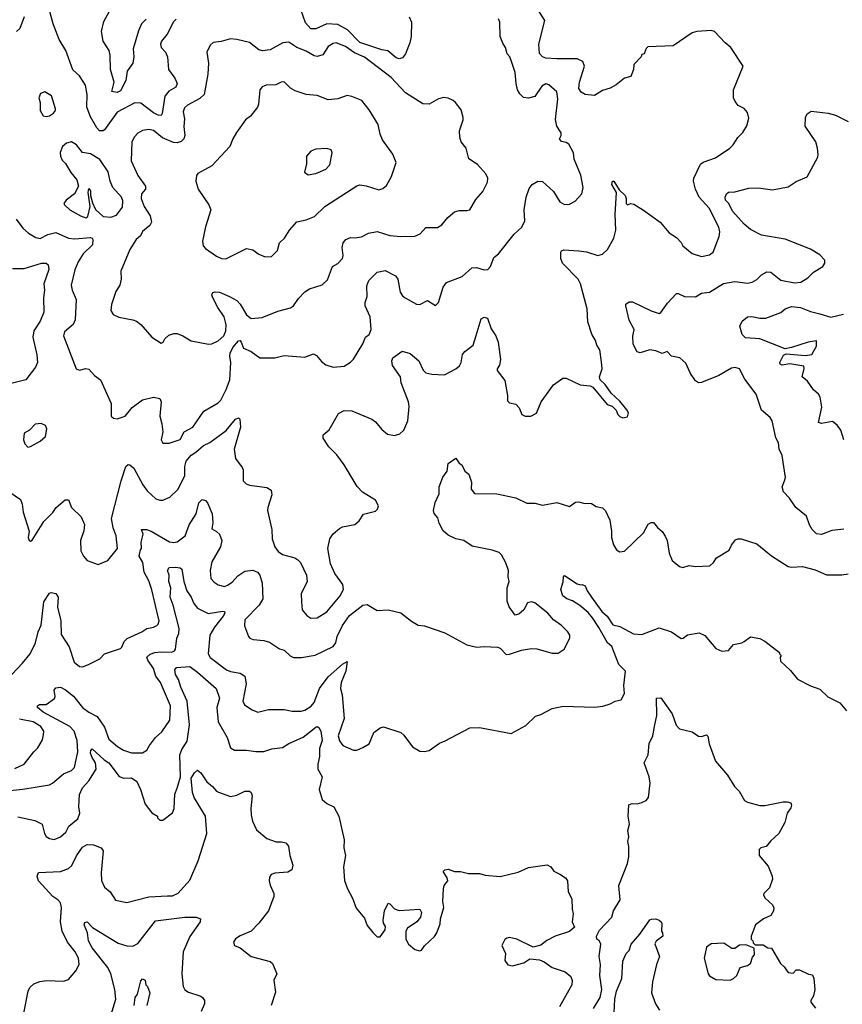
# Model space of a CAD drawing. Extents: x 1839239 to 1929705, y 762242 to 910352.
# Tile 322 of 429: x 1849476 to 1854698, y 888382 to 894631. Entities that reach past the tile are written whole.
import ezdxf

# ---------------------------------------------------------------- set-up
doc = ezdxf.new("R2010")
doc.units = 0

msp = doc.modelspace()

# ---------------------------------------------------------------- linework, layer by layer
at = {"layer": '0CON10XD'}
for points in [[(1850468.8, 894635), (1850452, 894618), (1850411.1, 894538.9), (1850376.7, 894495), (1850370, 894475), (1850374.4, 894455), (1850400.6, 894425), (1850414.4, 894395), (1850420.6, 894315), (1850460.2, 894260.2), (1850475.6, 894225), (1850466.9, 894203.1), (1850422.4, 894177.6), (1850397.2, 894145), (1850381.3, 894035), (1850375, 894022.9), (1850355, 894024.7), (1850325, 894040.2), (1850245, 894100.8), (1850207.2, 894102.8), (1850095.3, 894044.7), (1850015, 893931.4), (1850005, 893924.4), (1849983.3, 893925), (1849965, 893944), (1849926, 894015), (1849901.6, 894075), (1849903.8, 894155), (1849894.5, 894215), (1849855, 894274.4), (1849812.5, 894312.5), (1849769.1, 894435), (1849727.1, 894505), (1849688, 894605), (1849655, 894729.4)], [(1849505, 894648.8), (1849476.9, 894575), (1849456, 894555)], [(1850278.9, 894635), (1850250, 894605), (1850230.3, 894559.7), (1850195.5, 894445), (1850200.2, 894395), (1850194.1, 894355.9), (1850158.2, 894305), (1850149.2, 894245), (1850115, 894178.9), (1850095, 894168.8), (1850061.4, 894175), (1850076.3, 894235), (1850051.9, 894315), (1850050.6, 894405), (1850043.7, 894435), (1850005.3, 894495.3), (1849995.9, 894555), (1850009.8, 894620.2), (1850046.6, 894685)], [(1851948.4, 894648.4), (1851963.8, 894615), (1851961.4, 894525), (1851952.9, 894485), (1851925.9, 894414.1), (1851905, 894389.4), (1851885, 894382.2), (1851865, 894389.6), (1851812.7, 894432.7), (1851775, 894440.4), (1851635.7, 894485.7), (1851556.9, 894566.9), (1851495, 894601), (1851425, 894604.8), (1851355, 894572.6), (1851325, 894572.8), (1851290.3, 894610.3), (1851260.4, 894695)], [(1851365, 890834.3), (1851425, 890872.5), (1851510.6, 890975), (1851531.4, 891015), (1851527.1, 891045), (1851475.4, 891115.4), (1851448, 891178), (1851431.2, 891275), (1851444.6, 891335), (1851465, 891366.7), (1851505, 891401.1), (1851525, 891411.1), (1851602.4, 891427.6), (1851630.3, 891449.7), (1851657.5, 891492.5), (1851735, 891512.5), (1851747.5, 891525), (1851752.9, 891545), (1851735, 891581.4), (1851651.2, 891631.2), (1851617.7, 891667.7), (1851535.8, 891805), (1851488.8, 891868.8), (1851438.9, 891918.9), (1851401.4, 891975), (1851402.9, 891995), (1851441.4, 892028.6), (1851499.1, 892130.9), (1851535, 892151.1), (1851585, 892148.1), (1851711.2, 892095), (1851735, 892077.5), (1851775, 892029.2), (1851810.9, 892000.9), (1851855, 891991.4), (1851888.3, 892001.7), (1851913.7, 892026.3), (1851940, 892085), (1851948.1, 892175), (1851943.1, 892205), (1851898, 892325), (1851894.2, 892365), (1851843.2, 892435), (1851837.5, 892465), (1851844.3, 892485), (1851904, 892526), (1851955, 892511.5), (1852010, 892465), (1852036.2, 892406.2), (1852055, 892390), (1852091.2, 892381.2), (1852172.7, 892377.3), (1852245, 892414.3), (1852267, 892433), (1852278.6, 892455), (1852287.1, 892505), (1852301.1, 892525), (1852354.6, 892565.4), (1852374.4, 892625.6), (1852405, 892731.2), (1852425, 892743.3), (1852446.1, 892736.1), (1852468.3, 892668.3), (1852497.5, 892625), (1852513.1, 892583.1), (1852528, 892475), (1852522.3, 892437.7), (1852507.5, 892415), (1852507.5, 892405), (1852555, 892340), (1852572.5, 892245), (1852572.5, 892212.5), (1852585, 892200), (1852625, 892190), (1852647, 892167), (1852662.5, 892125), (1852683.6, 892113.6), (1852720, 892115), (1852755.9, 892134.1), (1852786.7, 892205), (1852865, 892312.5), (1852924.1, 892355.9), (1852945, 892356.2), (1853033.6, 892313.6), (1853096.4, 892306.4), (1853115, 892297.5), (1853205, 892187.5), (1853237, 892177), (1853263, 892153), (1853272.5, 892125), (1853285, 892112.5), (1853305, 892103.3), (1853335, 892110), (1853340, 892135), (1853330, 892155), (1853285, 892210), (1853230.5, 892260.5), (1853192.5, 892315), (1853160, 892345), (1853156.2, 892365), (1853172.5, 892415), (1853168.7, 892458.7), (1853158, 892535), (1853138.8, 892565), (1853131.2, 892595), (1853108.8, 892635), (1853083, 892713), (1853079.2, 892795), (1853036.9, 892955), (1853020.6, 892985), (1852922.1, 893085), (1852911.2, 893115), (1852910.8, 893155), (1852915.4, 893164.6), (1852929.1, 893170.9), (1853024.5, 893164.5), (1853075, 893157.8), (1853145, 893133.6), (1853175, 893142.2), (1853207.9, 893172.1), (1853247.5, 893245), (1853261.1, 893295), (1853255.5, 893395), (1853263.8, 893533.8), (1853234.2, 893585), (1853240, 893605), (1853246.7, 893605), (1853280.7, 893550.7), (1853318.8, 893515), (1853326.7, 893495), (1853325, 893463.3), (1853335, 893456.7), (1853355, 893463.3), (1853375, 893460), (1853435, 893421.2), (1853542.5, 893345), (1853598.3, 893278.3), (1853645, 893248), (1853675, 893216.2), (1853686.2, 893195), (1853745, 893146), (1853805, 893127.1), (1853855, 893137.5), (1853878.8, 893155), (1853917.1, 893255), (1853920, 893285), (1853913.3, 893315), (1853852, 893435), (1853788.5, 893505), (1853765.5, 893555), (1853752.5, 893605), (1853755.7, 893625), (1853796.6, 893713.4), (1853815, 893726.4), (1853892, 893755), (1853984, 893815), (1854005, 893836), (1854035, 893884), (1854065.5, 893914.5), (1854092.7, 893957.3), (1854103.8, 894005), (1854095, 894042.5), (1854075, 894066.7), (1854037, 894087), (1854018.3, 894111.7), (1854006.2, 894135), (1854008, 894185), (1854067.5, 894335), (1853990, 894455), (1853953.4, 894483.4), (1853885.9, 894555.9), (1853865, 894563.3), (1853775, 894556.7), (1853745, 894547.5), (1853625, 894464), (1853462.3, 894457.7), (1853451.7, 894448.3), (1853440, 894415), (1853425, 894410), (1853420, 894395), (1853373.9, 894346.1), (1853372.5, 894315), (1853355, 894270), (1853315, 894260), (1853262.7, 894217.3), (1853223.9, 894196.1), (1853175, 894181.9), (1853125, 894149.4), (1853065, 894155.5), (1853040.7, 894170.7), (1853026.2, 894195), (1853028.5, 894235), (1853060.4, 894335), (1853051.4, 894365), (1853015, 894382.7), (1852885, 894383.1), (1852815, 894386.9), (1852795, 894395.8), (1852775.6, 894415.6), (1852772, 894475), (1852808.5, 894625), (1852765.6, 894695)], [(1850385, 891943.3), (1850425, 891944), (1850495, 891966.2), (1850519.2, 892015), (1850575.5, 892045), (1850643.9, 892146.1), (1850735, 892198.6), (1850753.1, 892216.9), (1850787.2, 892282.8), (1850809.2, 892345), (1850817.2, 892455), (1850808.9, 892495), (1850811.2, 892515), (1850829.6, 892550.4), (1850865, 892592.5), (1850875, 892594), (1850882.5, 892585), (1850895.8, 892545), (1850944.4, 892524.4), (1851000, 892485), (1851095, 892484), (1851155, 892500), (1851285, 892488.8), (1851340.7, 892510.7), (1851359.5, 892499.5), (1851391.7, 892461.7), (1851419.5, 892439.5), (1851465, 892425.8), (1851535, 892432.5), (1851575, 892456.2), (1851594.1, 892475.9), (1851655, 892573.3), (1851672, 892615), (1851695, 892633.3), (1851706.4, 892663.6), (1851700, 892745), (1851669.6, 892815), (1851669.2, 892835), (1851680.9, 892875), (1851679.1, 892940.9), (1851691.9, 892975), (1851745, 893028.8), (1851795, 893038), (1851861.2, 893005), (1851875.7, 892985), (1851891.3, 892901.3), (1851905, 892878.8), (1851923.3, 892865), (1851995, 892826), (1852015.8, 892824.2), (1852065, 892848), (1852115, 892816.2), (1852134, 892835), (1852165, 892934), (1852185, 892961.9), (1852285, 893000), (1852345, 893055.8), (1852375, 893058.2), (1852425, 893043.5), (1852448, 893045), (1852464.4, 893065), (1852485, 893120.8), (1852514.6, 893145.4), (1852615, 893270), (1852638.9, 893291.1), (1852664, 893315), (1852682.5, 893355), (1852678.6, 893425), (1852690, 893505), (1852710.5, 893559.5), (1852730, 893585), (1852765, 893606.7), (1852795, 893603.3), (1852865, 893541.2), (1852904.1, 893474.1), (1852935, 893457.5), (1852965, 893460), (1853001.7, 893478.3), (1853044.1, 893525.9), (1853052, 893565), (1853038.8, 893645), (1852996.2, 893745), (1852991.2, 893785), (1852961.2, 893841.2), (1852945, 893851.2), (1852915, 893856.7), (1852903.3, 893875), (1852913.3, 893895), (1852913, 893913), (1852886.1, 893956.1), (1852876.4, 893996.4), (1852891.2, 894128.8), (1852885, 894173.3), (1852835, 894218), (1852815, 894224), (1852790.3, 894209.7), (1852745, 894144), (1852705, 894132), (1852675, 894136), (1852649.7, 894159.7), (1852636.7, 894185), (1852626.5, 894225), (1852621.9, 894295), (1852599.4, 894359.4), (1852586.7, 894395), (1852570, 894415), (1852560, 894455), (1852542.1, 894482.1), (1852526.4, 894523.6), (1852524.2, 894615), (1852515, 894636)], [(1850675, 892570.8), (1850695, 892574.2), (1850735, 892592.7), (1850771.2, 892625), (1850784.1, 892655.9), (1850786.7, 892693.3), (1850773.2, 892745), (1850732.9, 892805), (1850702.9, 892865), (1850696, 892885), (1850701.2, 892898.8), (1850715.9, 892904.1), (1850745, 892900.8), (1850808.8, 892875), (1850855, 892848.1), (1850875.4, 892825.4), (1850915, 892757.8), (1850945, 892733.3), (1851015, 892740), (1851115, 892780.8), (1851195, 892802.2), (1851214.2, 892815), (1851245, 892861.2), (1851285, 892904.2), (1851315, 892922.5), (1851395, 892948.8), (1851430.3, 892979.7), (1851461.2, 893065), (1851495.6, 893084.4), (1851526, 893115), (1851529.2, 893135), (1851522, 893185), (1851530, 893215), (1851546.2, 893235), (1851575, 893248), (1851605, 893245.8), (1851645, 893252.9), (1851690, 893275), (1851745, 893287.1), (1851825, 893261.9), (1851895, 893255.8), (1851985, 893257.5), (1852018.3, 893271.7), (1852055, 893311.2), (1852127.3, 893312.7), (1852155, 893328.8), (1852193.8, 893375), (1852235, 893411.2), (1852265, 893420), (1852315, 893418.8), (1852332.5, 893425), (1852371.2, 893488.8), (1852415, 893540), (1852445, 893600), (1852447.1, 893625), (1852435, 893653.3), (1852381.2, 893711.2), (1852326.7, 893746.7), (1852310, 893815), (1852278, 893855), (1852269.2, 893885), (1852268, 893925), (1852291.2, 893995), (1852290.7, 894010.7), (1852277.7, 894057.7), (1852242.5, 894105), (1852228.3, 894118.3), (1852195, 894133.3), (1852166.4, 894136.4), (1852135, 894128), (1852075, 894094), (1852035, 894096.2), (1851925, 894165.6), (1851833.1, 894265), (1851665, 894392.7), (1851601.1, 894421.1), (1851545, 894460.5), (1851485, 894484.4), (1851465, 894480), (1851435, 894460.8), (1851401.2, 894408.8), (1851365, 894396.9), (1851345, 894401.5), (1851295, 894431.1), (1851236.2, 894455), (1851185, 894488.9), (1851146.7, 894485), (1851065, 894439.2), (1851017.3, 894432.7), (1850995, 894439.2), (1850935, 894485.8), (1850855, 894506), (1850815, 894508.8), (1850755, 894492), (1850705, 894485.8), (1850685, 894470), (1850664, 894425), (1850673.8, 894355), (1850671.2, 894285), (1850646.2, 894155), (1850619.7, 894130.3), (1850541.7, 894088.3), (1850521.7, 894071.7), (1850514.1, 894045.9), (1850521.7, 894001.7), (1850517.3, 893952.7), (1850524.7, 893895), (1850518, 893875), (1850501.9, 893858.1), (1850475, 893848.6), (1850451.5, 893851.5), (1850381.8, 893881.8), (1850325, 893926.5), (1850295, 893934.5), (1850255, 893926.7), (1850225, 893910), (1850205, 893888), (1850187.5, 893855), (1850184.4, 893735), (1850225, 893641.2), (1850274, 893575), (1850273.8, 893555), (1850250, 893525), (1850246.7, 893495), (1850266.2, 893445), (1850305, 893386.7), (1850311.9, 893345), (1850302, 893325), (1850255, 893285.5), (1850241.9, 893258.1), (1850215.5, 893235), (1850175, 893171.4), (1850117.5, 893035), (1850120.8, 892985), (1850112.5, 892945), (1850085.6, 892905), (1850057.7, 892822.3), (1850053.5, 892785), (1850069.4, 892759.4), (1850105, 892741.8), (1850195, 892725.8), (1850216.6, 892716.6), (1850245.5, 892695.5), (1850315, 892616.7), (1850375, 892577.5), (1850387.5, 892585), (1850397.5, 892605), (1850421.7, 892628.3), (1850455, 892640), (1850475, 892640), (1850512.5, 892625), (1850565, 892592.5), (1850675, 892570.8)], [(1850785, 893112.5), (1850915, 893178.8), (1850955, 893170), (1850995, 893143.3), (1851035, 893126.2), (1851075, 893128.8), (1851112, 893165), (1851126.2, 893215), (1851156.2, 893245), (1851188, 893295), (1851235, 893347.5), (1851295, 893361.2), (1851347.7, 893382.3), (1851412.9, 893445), (1851615, 893577.1), (1851635, 893582.5), (1851675, 893575.7), (1851755, 893550), (1851781.2, 893558.8), (1851805, 893578.8), (1851836.2, 893635), (1851866.7, 893725), (1851845, 893776.7), (1851778.8, 893868.8), (1851764.4, 893904.4), (1851751.4, 893965), (1851695, 894058.8), (1851647.4, 894117.4), (1851585, 894144), (1851555, 894148.8), (1851495, 894128), (1851435, 894122.5), (1851365, 894149.2), (1851295, 894156), (1851225, 894180), (1851195, 894195.8), (1851155, 894236), (1851135, 894233.8), (1851101.7, 894218.3), (1851040, 894215), (1851015, 894205.7), (1851000.8, 894185), (1850992.9, 894095), (1850985.8, 894075), (1850940.9, 894019.1), (1850910, 893995), (1850852.9, 893915), (1850828, 893875), (1850810, 893825), (1850695, 893703.8), (1850607.5, 893655), (1850598.3, 893641.7), (1850594.2, 893605), (1850608, 893555), (1850676.2, 893455), (1850688.8, 893425), (1850656.1, 893316.1), (1850636.2, 893225), (1850641.2, 893195), (1850655, 893178.8), (1850725, 893130), (1850756.7, 893115), (1850785, 893112.5)], [(1849645, 894015.6), (1849665, 894020.8), (1849691.4, 894038.6), (1849703.8, 894055), (1849702.5, 894065), (1849677.9, 894147.9), (1849635, 894173.8), (1849608.3, 894161.7), (1849597.5, 894135), (1849606.2, 894105), (1849606, 894054), (1849625, 894020.6), (1849645, 894015.6)], [(1854706.4, 891396.4), (1854631.7, 891388.3), (1854565, 891363.3), (1854535, 891367.5), (1854507.5, 891395), (1854490, 891425), (1854470.5, 891480.5), (1854403.8, 891535), (1854363.1, 891593.1), (1854324.2, 891635), (1854316, 891665), (1854331.4, 891705), (1854336.7, 891725), (1854315.9, 891865), (1854296.7, 891905), (1854292.7, 891945), (1854276.6, 891976.6), (1854252, 892085), (1854238.8, 892105), (1854185, 892153.3), (1854152, 892255), (1854079.8, 892349.8), (1854045, 892414), (1854017.7, 892422.3), (1853995, 892419.4), (1853915, 892372.2), (1853805, 892327.9), (1853785, 892325.5), (1853765, 892338.9), (1853733.6, 892385), (1853705, 892450.6), (1853665.4, 892485.4), (1853612.5, 892495), (1853585, 892525.7), (1853555, 892511.2), (1853515, 892529.2), (1853475, 892535.8), (1853415, 892516.7), (1853395, 892523.1), (1853370.6, 892570.6), (1853368.2, 892621.8), (1853376.8, 892665), (1853345.8, 892724.2), (1853322.9, 892815), (1853324.2, 892825), (1853345, 892839.1), (1853365, 892840.8), (1853485, 892782.7), (1853535, 892766), (1853546.8, 892773.2), (1853588.8, 892831.2), (1853645, 892892.5), (1853655, 892894), (1853695, 892874.4), (1853765, 892871.9), (1853805, 892895.6), (1853855, 892902.2), (1853943.8, 892956.2), (1854015, 892969.6), (1854095, 892958.1), (1854125, 892964.2), (1854155, 892982), (1854185, 893012.5), (1854218.8, 893031.2), (1854245, 893028.8), (1854306.8, 892976.8), (1854395, 892960.6), (1854435, 892964.4), (1854477.9, 892992.1), (1854515, 893028.8), (1854573.3, 893065), (1854586.7, 893085), (1854587.5, 893105), (1854555, 893138.8), (1854495, 893174.2), (1854335, 893238), (1854185, 893263.1), (1854115, 893299.4), (1854075, 893333.1), (1854001.5, 893415), (1853977.5, 893465), (1853955.6, 893485), (1853953.6, 893503.6), (1853962.5, 893525), (1853975, 893535.5), (1854015, 893537.8), (1854105, 893561.4), (1854165, 893564.3), (1854255, 893550.8), (1854355, 893570), (1854405, 893604.2), (1854475.6, 893634.4), (1854541.7, 893758.3), (1854543.8, 893775), (1854541.2, 893815), (1854528.8, 893855), (1854462, 893955), (1854465, 894010), (1854475, 894032.5), (1854500.7, 894049.3), (1854607.1, 894037.1)], [(1854607.1, 894037.1), (1854655, 894025.8), (1854735, 893985.6)], [(1849895, 893372.5), (1849908.3, 893381.7), (1849922.7, 893445), (1849910, 893535), (1849915, 893560), (1849925.8, 893545), (1849926.2, 893515), (1849937.6, 893467.6), (1849957.1, 893427.1), (1850005, 893381.5), (1850055, 893376.5), (1850090.5, 893389.5), (1850128.6, 893441.4), (1850130.3, 893480.3), (1850121.4, 893505), (1850066.6, 893566.6), (1850049.2, 893605), (1850037.1, 893665), (1849985, 893742.7), (1849925, 893780), (1849875, 893788), (1849837.3, 893837.3), (1849805, 893855.7), (1849773, 893847), (1849748, 893825), (1849732.6, 893787.4), (1849734.3, 893765.7), (1849745, 893738.8), (1849767.2, 893717.2), (1849800.3, 893660.3), (1849838, 893615), (1849848.8, 893575), (1849823.4, 893526.6), (1849770, 893485), (1849756.7, 893465), (1849760, 893455), (1849794.6, 893424.6), (1849862, 893385), (1849895, 893372.5)], [(1851306.4, 893646.4), (1851355, 893654), (1851418.3, 893681.7), (1851445, 893708.8), (1851460, 893785), (1851452.5, 893805), (1851425, 893813.8), (1851355, 893810), (1851323.6, 893796.4), (1851296.7, 893765), (1851296, 893715), (1851283, 893663), (1851306.4, 893646.4)], [(1849453.5, 893365), (1849496.7, 893306.7), (1849531.2, 893275), (1849578.3, 893248.3), (1849605, 893242.1), (1849655, 893267.6), (1849705, 893279.6), (1849785, 893243.8), (1849825, 893240), (1849925, 893249.4), (1849936.1, 893245), (1849940.8, 893235), (1849938.3, 893201.7), (1849878.5, 893145), (1849847.7, 893095), (1849825.9, 893044.1), (1849803.4, 892945), (1849808.2, 892915), (1849834.2, 892855), (1849827.8, 892725), (1849815, 892696), (1849759.5, 892650.5), (1849754, 892625), (1849834.1, 892414.1), (1849855, 892406), (1849895, 892416), (1849915, 892413.8), (1849951.7, 892371.7), (1849988, 892345), (1850056, 892195), (1850056.7, 892115), (1850072, 892102), (1850095, 892096.7), (1850145, 892113.8), (1850190.5, 892169.5), (1850255, 892218), (1850325, 892234), (1850365, 892226.2), (1850374, 892205), (1850365.7, 892115), (1850379.2, 892065), (1850383.8, 892015), (1850373.9, 891963.9), (1850385, 891943.3)], [(1849431.3, 893051.3), (1849505, 893051.6), (1849615, 893086.2), (1849644.5, 893084.5), (1849656.9, 893075), (1849660, 893045), (1849630, 892955), (1849634, 892915), (1849627.5, 892865), (1849629.5, 892775), (1849605, 892716.9), (1849566.1, 892655), (1849558.8, 892615), (1849585.5, 892504.5), (1849588.9, 892455), (1849575.3, 892424.7), (1849515, 892344.4), (1849421.3, 892321.3)], [(1854708.4, 891965), (1854687.8, 892025), (1854665, 892056.9), (1854635, 892080.6), (1854565, 892068.8), (1854547.5, 892075), (1854567.5, 892172.5), (1854556.9, 892235), (1854546, 892255), (1854515, 892282), (1854475.9, 892335.9), (1854442, 892365), (1854456.2, 892416.2), (1854452.5, 892432.5), (1854365, 892446.7), (1854315, 892437.5), (1854303.9, 892443.9), (1854301.2, 892455), (1854325, 892502.5), (1854340.7, 892509.3), (1854465, 892500), (1854505, 892506.2), (1854535, 892558.8), (1854535, 892593.3), (1854480, 892585), (1854375, 892550), (1854335, 892542.5), (1854175, 892604.3), (1854082.5, 892612.5), (1854062.3, 892632.3), (1854046.7, 892685), (1854062.3, 892717.7), (1854096.1, 892743.9), (1854122.7, 892747.3), (1854175, 892737.5), (1854212.5, 892737.5), (1854308.6, 892771.4), (1854335, 892796), (1854375, 892811.4), (1854432.5, 892805), (1854495, 892779.2), (1854555, 892764), (1854625, 892743.3), (1854705, 892761.4)], [(1849413.1, 891633.1), (1849480.8, 891585), (1849492.5, 891555), (1849498, 891505), (1849536.2, 891385), (1849530, 891345), (1849536.1, 891326.1), (1849545, 891322), (1849555, 891328), (1849628.9, 891445), (1849686.2, 891503.8), (1849707.5, 891535), (1849765, 891583.8), (1849785, 891582.5), (1849804.3, 891534.3), (1849866.7, 891475), (1849887.3, 891427.3), (1849884.1, 891385.9), (1849862.9, 891325), (1849865, 891260), (1849880, 891225), (1849905, 891198), (1849975, 891174), (1850035, 891199.2), (1850097.5, 891275), (1850088.5, 891355), (1850070, 891405), (1850059.4, 891465), (1850119.4, 891705), (1850150, 891795), (1850165, 891807.1), (1850175, 891805.6), (1850200.6, 891785), (1850258.1, 891678.1), (1850285, 891640.6), (1850340.6, 891590.6), (1850365, 891580.6), (1850385, 891580.6), (1850429.1, 891600.9), (1850480.2, 891649.8), (1850523.8, 891735), (1850523.9, 891795), (1850532.2, 891827.8), (1850565, 891867.1), (1850593.6, 891886.4), (1850642.3, 891927.7), (1850683.4, 891946.6), (1850785.8, 892024.2), (1850845, 892095.7), (1850865, 892103.8), (1850873.8, 892095), (1850877.1, 892045), (1850837.3, 891905), (1850845.5, 891845.5), (1850889.1, 891789.1), (1850894.1, 891774.1), (1850893.8, 891705), (1850913.3, 891685), (1850935, 891675.8), (1851045, 891662), (1851071.2, 891645), (1851075.8, 891615), (1851050.8, 891535), (1851050, 891515), (1851076.9, 891395), (1851079.4, 891335), (1851095.7, 891285.7), (1851115.8, 891255.8), (1851145, 891236), (1851222.5, 891215), (1851242.4, 891202.4), (1851257.5, 891185), (1851297.5, 891105), (1851300.8, 891065), (1851263.2, 890986.8), (1851264, 890935), (1851268.8, 890885), (1851299.1, 890849.1), (1851325, 890832), (1851365, 890834.3)], [(1849528.3, 891918.3), (1849545, 891922.5), (1849605, 891956.7), (1849638.8, 891985), (1849647.5, 892035), (1849640, 892055), (1849613, 892067), (1849575, 892063.3), (1849537.5, 892025), (1849503.9, 892006.1), (1849500, 891965), (1849509.3, 891939.3), (1849528.3, 891918.3)], [(1849425, 890474.4), (1849493.6, 890546.4), (1849541.4, 890605), (1849576.5, 890675), (1849593.5, 890745), (1849611.2, 890788.8), (1849628.5, 890935), (1849665, 890991.2), (1849675, 890996), (1849705, 890988), (1849719.4, 890965), (1849716.8, 890903.2), (1849736.1, 890815), (1849739.2, 890729.2), (1849789.9, 890649.9), (1849822.4, 890552.4), (1849855.6, 890525.6), (1849875.5, 890524.5), (1849912.6, 890537.4), (1849985.5, 890574.5), (1850015, 890606.2), (1850115, 890640), (1850125, 890647.5), (1850140, 890685), (1850157.6, 890702.4), (1850251.2, 890745), (1850283.2, 890766.8), (1850325, 890774.5), (1850346.2, 890785), (1850356, 890795), (1850360.6, 890815), (1850346.2, 890876.2), (1850315, 891011.2), (1850295, 891068.8), (1850265.6, 891125), (1850257.1, 891185), (1850234.6, 891225), (1850243, 891267), (1850250, 891275), (1850247.5, 891315), (1850258.8, 891365), (1850250, 891395), (1850280, 891395), (1850310, 891385), (1850426.8, 891316.8), (1850455, 891312.5), (1850475, 891317.5), (1850526.6, 891355), (1850551.8, 891425), (1850596, 891495), (1850614.1, 891565), (1850634.3, 891585), (1850655, 891578.2), (1850667.7, 891565), (1850698.1, 891495), (1850703, 891437), (1850695, 891400), (1850725, 891383.3), (1850743.3, 891365), (1850760, 891325), (1850750, 891285), (1850695, 891190), (1850685.7, 891135), (1850689.2, 891085), (1850710.6, 891060.6), (1850735, 891044.4), (1850775, 891033.5), (1850795, 891041.5), (1850825, 891060.6), (1850859.6, 891100.4), (1850905, 891130.6), (1850955, 891136.4), (1850985.3, 891125.3), (1851000.5, 891105), (1851014.4, 891055), (1851019.1, 890955), (1850995.2, 890914.8), (1850905, 890821.2), (1850903.5, 890783.5), (1850928.6, 890715), (1850936.2, 890705), (1850957.2, 890697.2), (1851025, 890691.5), (1851060.9, 890680.9), (1851125, 890638.2), (1851155, 890628.6), (1851192.6, 890592.6), (1851215, 890582.9), (1851265, 890583.3), (1851351.7, 890598.3), (1851465, 890653.5), (1851482.1, 890675), (1851491.9, 890715), (1851525, 890785.5), (1851569.9, 890850.1), (1851655, 890915.7), (1851681.2, 890918.8), (1851745, 890880.6), (1851815, 890886), (1851895, 890866.7), (1851963.2, 890813.2), (1852005, 890788.8), (1852045, 890783.3), (1852175, 890738.8), (1852315, 890663.3), (1852378.3, 890648.3), (1852425, 890653.3), (1852509.3, 890649.3), (1852525, 890642.5), (1852565, 890602.5), (1852585, 890603.8), (1852660.9, 890629.1), (1852725, 890640), (1852758.7, 890638.7), (1852855, 890610), (1852895, 890611.2), (1852932.5, 890635), (1852968.8, 890705), (1852968.8, 890725), (1852955.9, 890745.9), (1852916.2, 890785), (1852865, 890820.8), (1852829.2, 890865), (1852745, 890930), (1852725, 890936.2), (1852699.5, 890930.5), (1852675.7, 890884.3), (1852645, 890858.8), (1852621.7, 890851.7), (1852583.3, 890905), (1852570.7, 890940.7), (1852570.6, 891025), (1852582.5, 891065), (1852576.5, 891095), (1852578.2, 891135), (1852562.6, 891182.6), (1852535.3, 891235.3), (1852518.8, 891248.8), (1852475, 891264), (1852348.5, 891288.5), (1852295, 891325.6), (1852245, 891336), (1852195, 891360), (1852165, 891386.2), (1852139.4, 891435), (1852129.5, 891469.5), (1852106.4, 891496.4), (1852102.5, 891515), (1852113, 891567), (1852138.3, 891621.7), (1852139.2, 891665), (1852162, 891728), (1852188.8, 891765), (1852196.4, 891813.6), (1852245, 891847.5), (1852265, 891816.7), (1852282.5, 891805), (1852302.5, 891765), (1852327, 891747), (1852343.8, 891695), (1852341.7, 891651.7), (1852363, 891623), (1852505, 891621.2), (1852625, 891596), (1852695, 891563.3), (1852745, 891562.9), (1852795, 891550), (1852885, 891567.5), (1852965, 891541.9), (1853005, 891568.8), (1853025, 891571.2), (1853055, 891562.9), (1853105, 891560.8), (1853135, 891540.8), (1853175, 891532), (1853194.1, 891514.1), (1853221.2, 891455), (1853232.5, 891385), (1853232, 891345), (1853245, 891297.5), (1853265, 891266.7), (1853285, 891253.3), (1853315, 891256.7), (1853435.4, 891374.6), (1853465, 891428.8), (1853485, 891440), (1853499.5, 891439.5), (1853525, 891407.5), (1853555, 891382.5), (1853573.6, 891353.6), (1853586, 891325), (1853598, 891245), (1853617.7, 891197.7), (1853665, 891160), (1853685, 891153.3), (1853725, 891167.5), (1853765, 891160), (1853855.9, 891164.1), (1853880, 891185), (1853900, 891215), (1853980, 891265), (1853993.9, 891296.1), (1854020.7, 891329.3), (1854033.6, 891336.4), (1854055, 891336), (1854154.2, 891304.2), (1854248.3, 891228.3), (1854355, 891161.2), (1854375, 891156.2), (1854445, 891161.2), (1854525, 891140), (1854598.3, 891108.3), (1854695, 891107.5), (1854735, 891113.3)], [(1849395, 889736.7), (1849495, 889746.4), (1849665.3, 889774.7), (1849685, 889784.5), (1849754.7, 889845.3), (1849805, 889865.7), (1849822.9, 889885), (1849844.2, 889985), (1849839.8, 890055), (1849821.6, 890115), (1849795, 890143.9), (1849624.3, 890235), (1849588.8, 890265), (1849590, 890275), (1849602.5, 890285), (1849645, 890283.6), (1849696.6, 890323.4), (1849701.9, 890335), (1849695.5, 890375), (1849705, 890390), (1849735, 890393.9), (1849767.1, 890377.1), (1849818.1, 890338.1), (1849875, 890265.5), (1849915.3, 890235.3), (1849968.4, 890208.4), (1850015, 890140), (1850041.9, 890065), (1850097, 890017), (1850135, 889994.4), (1850185, 889976.9), (1850255, 889977.8), (1850282.9, 889995), (1850298.9, 890025), (1850338.1, 890075), (1850378.3, 890111.7), (1850429.7, 890185), (1850432.9, 890275), (1850370.6, 890425), (1850340.8, 890465), (1850325, 890513.1), (1850289.2, 890565), (1850283.9, 890585), (1850305, 890604.6), (1850333.6, 890613.6), (1850375, 890619.4), (1850442.6, 890617.4), (1850459.2, 890625), (1850465.5, 890635), (1850474.1, 890705), (1850487.1, 890735), (1850487.2, 890767.2), (1850451, 890915), (1850431.9, 890965), (1850435.4, 891025), (1850422.9, 891065), (1850424.4, 891105), (1850414.6, 891135), (1850425, 891154.3), (1850465.5, 891155.5), (1850495, 891151.4), (1850505, 891143.8), (1850518.5, 891065), (1850537.8, 891005), (1850564.6, 890965), (1850581.8, 890925), (1850605.4, 890895.4), (1850672.7, 890862.7), (1850765, 890876.9), (1850775, 890873.8), (1850777.3, 890865), (1850767.8, 890845), (1850712.9, 890775), (1850682.5, 890725), (1850672.2, 890605), (1850685, 890582.9), (1850788.6, 890505), (1850815, 890494), (1850875, 890483.1), (1850905.8, 890465), (1850913.3, 890415), (1850892.7, 890305), (1850902.4, 890282.4), (1850950.6, 890250.6), (1850986.7, 890236.7), (1851055, 890253.4), (1851155, 890252.5), (1851205, 890241.9), (1851262, 890242), (1851285, 890249.1), (1851325.2, 890274.8), (1851345, 890297.1), (1851378.1, 890385), (1851435, 890459.2), (1851525, 890541.1), (1851555, 890556.7), (1851545.9, 890495), (1851517.3, 890425), (1851511.8, 890385), (1851522.1, 890345), (1851534.6, 890195), (1851498.5, 890085), (1851505, 890054), (1851527.8, 890025), (1851595, 889994.6), (1851615, 889995.5), (1851655, 890011.2), (1851695, 890035.7), (1851725, 890107.5), (1851765, 890135.5), (1851785, 890142.2), (1851896.1, 890106.1), (1851915, 890090), (1851968.8, 890015), (1852015, 889989.2), (1852045, 889986), (1852075, 889992), (1852140.3, 890039.7), (1852175.8, 890054.2), (1852332.7, 890137.3), (1852395, 890137.5), (1852595, 890100), (1852688.8, 890151.2), (1852749.5, 890210.5), (1852785, 890221.2), (1852855, 890259.2), (1852925, 890273.2), (1853125, 890268.1), (1853177, 890273), (1853225, 890288.8), (1853255, 890306.2), (1853295, 890313.3), (1853314.4, 890355), (1853311.5, 890405), (1853321.9, 890495), (1853279.2, 890539.2), (1853235, 890652), (1853206.9, 890675), (1853153.2, 890773.2), (1853111.8, 890835), (1853085, 890868.9), (1853032, 890912), (1852985, 890941.5), (1852950, 890955), (1852924, 890975), (1852911.2, 891015), (1852926.4, 891063.6), (1852927.5, 891095), (1852935, 891102.5), (1853015, 891050), (1853035, 891043.3), (1853046.4, 891046.4), (1853065, 891037.5), (1853078, 891005), (1853105.5, 890965.5), (1853172.2, 890875), (1853204.4, 890845), (1853240.8, 890790.8), (1853285, 890780), (1853373, 890733), (1853425, 890729.6), (1853535, 890770.8), (1853612.5, 890745), (1853675, 890703.3), (1853687.5, 890705), (1853715, 890726.2), (1853788.3, 890738.3), (1853825, 890723.3), (1853895, 890640), (1853932.4, 890622.4), (1853975, 890627.1), (1854007.5, 890665), (1854060, 890675), (1854075, 890683.8), (1854115, 890713.3), (1854175, 890702.5), (1854205, 890686.7), (1854300, 890615), (1854300, 890605), (1854310, 890595), (1854302.5, 890585), (1854305, 890560), (1854369.3, 890499.3), (1854413.8, 890445), (1854495, 890403.3), (1854555, 890381.2), (1854605, 890334), (1854682.5, 890295), (1854725, 890243.3)], [(1849465, 889572.2), (1849572.7, 889547.3), (1849618.1, 889525), (1849632.5, 889465), (1849645, 889447.5), (1849664.5, 889434.5), (1849695, 889428.1), (1849735, 889444.4), (1849767.8, 889475), (1849787.8, 889512.2), (1849845, 889558.9), (1849858.4, 889595), (1849851.4, 889635), (1849855, 889712.5), (1849874.4, 889755.6), (1849915, 889800.4), (1849960.7, 889875), (1849956.5, 889915), (1849935, 889947.5), (1849925.5, 889974.5), (1849926.6, 889993.4), (1849935, 890004), (1850012.2, 889932.2), (1850042.5, 889915), (1850107.9, 889827.9), (1850136.2, 889816.2), (1850185, 889818.8), (1850220, 889795), (1850243.3, 889745), (1850271.4, 889651.4), (1850315, 889597.5), (1850350, 889575), (1850350, 889565), (1850365, 889550), (1850385, 889550), (1850445, 889597.5), (1850455.8, 889625), (1850461.5, 889715), (1850475, 889753.8), (1850495.7, 889825), (1850492.9, 889965), (1850505, 889999.2), (1850538.8, 890051.2), (1850554.8, 890155.2), (1850538.2, 890305), (1850498.2, 890395), (1850483.9, 890443.9), (1850465.7, 890475), (1850460.8, 890505), (1850471.2, 890518.8), (1850555, 890526.2), (1850605, 890490), (1850722.7, 890385), (1850743.4, 890325), (1850726.3, 890265), (1850735.2, 890175.2), (1850793.8, 890075), (1850815, 890008.8), (1850840, 889995), (1850915, 889994), (1850975.6, 889985.6), (1851025, 889986.7), (1851076.2, 890003.8), (1851145, 890012.5), (1851185, 890037.1), (1851275, 890076.7), (1851355, 890141.5), (1851365, 890145.4), (1851375, 890137.8), (1851386.6, 890115), (1851395.3, 890055), (1851379.4, 890005), (1851380, 889955), (1851368.8, 889905), (1851368.8, 889875), (1851396.7, 889825), (1851376.2, 889745), (1851395, 889682.5), (1851425, 889656.7), (1851470, 889635), (1851502.5, 889575), (1851535.6, 889425), (1851534.3, 889375), (1851544, 889325), (1851531.4, 889255), (1851538.3, 889168.3), (1851556.2, 889115), (1851588.8, 889055), (1851612.3, 888992.3), (1851665, 888927.5), (1851681.7, 888881.7), (1851717, 888837), (1851745, 888810), (1851765, 888810), (1851796.7, 888855), (1851797.5, 888875), (1851786, 888896), (1851782.5, 888915), (1851792.5, 888975), (1851815, 889022.5), (1851825, 889020), (1851855, 888987.5), (1851885, 888977.5), (1852016.4, 888986.4), (1852026.7, 888965), (1852020, 888935), (1851997.5, 888905), (1851937.5, 888865), (1851927.5, 888845), (1851926.2, 888825), (1851928, 888795), (1851945, 888763.3), (1851985, 888728.8), (1852015, 888720), (1852027.5, 888725), (1852045, 888752.5), (1852108.8, 888811.2), (1852124.2, 888835.8), (1852145, 888892.5), (1852147.5, 888925), (1852168.6, 888995), (1852162.9, 889035), (1852165.8, 889115), (1852170, 889135), (1852192.9, 889165), (1852188.6, 889185), (1852163.3, 889225), (1852173.9, 889236.1), (1852195, 889238.8), (1852235, 889223.8), (1852275, 889223.8), (1852325, 889212), (1852395, 889212), (1852431.1, 889201.1), (1852525, 889192.7), (1852640.2, 889219.8), (1852705, 889250), (1852825, 889266.2), (1852847.5, 889255), (1852867, 889227), (1852905, 889207.5), (1852940, 889185), (1852952.5, 889165), (1852957.5, 889095), (1852981.7, 889051.7), (1852982.5, 888985), (1852990, 888955), (1852982.5, 888905), (1852998.3, 888871.7), (1852965, 888843.3), (1852876.1, 888813.9), (1852822.7, 888787.3), (1852783.9, 888756.1), (1852735, 888743.3), (1852632.5, 888795), (1852585, 888805.7), (1852568.8, 888801.2), (1852555, 888792.5), (1852536.7, 888755), (1852558.8, 888705), (1852555, 888660), (1852575, 888632.5), (1852605, 888626.7), (1852675.8, 888644.2), (1852715, 888670), (1852775, 888663.8), (1852805, 888651.2), (1852856.1, 888616.1), (1852938.3, 888588.3), (1852975, 888557.5), (1852983, 888533), (1852981.2, 888505), (1852903.3, 888365)], [(1853119.4, 888355), (1853161.5, 888425), (1853170.5, 888475), (1853158.1, 888565), (1853162, 888635), (1853154, 888685), (1853164.1, 888764.1), (1853155, 888786.7), (1853140, 888795), (1853137.5, 888815), (1853157, 888853), (1853233.8, 888935), (1853246.2, 888975), (1853287.8, 889045), (1853280, 889135), (1853333.8, 889275), (1853341.7, 889318.3), (1853343.6, 889383.6), (1853336.7, 889415), (1853342, 889445), (1853336.2, 889485), (1853346.2, 889525), (1853338.8, 889575), (1853343, 889647), (1853363.9, 889656.1), (1853395, 889653.3), (1853425, 889662), (1853453.3, 889675), (1853468, 889695), (1853478.6, 889785), (1853471.4, 889825), (1853440.6, 889915), (1853464.5, 889965), (1853472.4, 890037.6), (1853494.5, 890085), (1853505.7, 890145), (1853520, 890215), (1853517.5, 890325), (1853545, 890326.9), (1853617.1, 890225), (1853643.6, 890153.6), (1853665, 890130), (1853745, 890110), (1853785, 890084), (1853805, 890081.2), (1853835, 890091.2), (1853845, 890083.3), (1853852.9, 890035), (1853892.8, 889925), (1853970, 889835), (1854013.3, 889765), (1854043.3, 889735), (1854076.1, 889676.1), (1854095, 889663.8), (1854175, 889642.5), (1854205, 889643.3), (1854322.7, 889667.3), (1854347.7, 889667.7), (1854370, 889660), (1854376.2, 889646.2), (1854371.7, 889628.3), (1854346.7, 889595), (1854333.8, 889535), (1854295, 889466.7), (1854245, 889420), (1854215, 889382.5), (1854180, 889375), (1854170, 889365), (1854170, 889325), (1854227.7, 889257.7), (1854253.3, 889195), (1854253.6, 889176.4), (1854235, 889120), (1854200, 889085), (1854197.5, 889075), (1854207.5, 889055), (1854253.6, 889013.6), (1854263, 888993), (1854261.2, 888975), (1854244.1, 888945.9), (1854197.5, 888925), (1854147.5, 888885), (1854120, 888815), (1854120, 888795), (1854130, 888785), (1854131.7, 888771.7), (1854145, 888760), (1854195, 888760), (1854225, 888740), (1854248.3, 888738.3), (1854305, 888640), (1854329.3, 888619.3), (1854355, 888582.5), (1854385, 888580), (1854405, 888600), (1854425, 888600), (1854483, 888573), (1854508.3, 888568.3), (1854517.5, 888545), (1854524, 888475), (1854515.8, 888435), (1854497.5, 888405), (1854497.5, 888395), (1854527.7, 888357.7)], [(1849445, 889877.9), (1849503.9, 889906.1), (1849565.5, 889984.5), (1849591.4, 890008.6), (1849619.7, 890060.3), (1849628.1, 890091.9), (1849628.4, 890115), (1849609.1, 890145), (1849561.4, 890175), (1849475, 890190.4)], [(1849502.2, 888325), (1849530.4, 888465), (1849540.8, 888489.2), (1849565, 888511.1), (1849603.5, 888526.5), (1849648.1, 888531.9), (1849755, 888528.9), (1849785, 888539.2), (1849833.1, 888595), (1849852.5, 888635), (1849848.5, 888675), (1849827.1, 888715), (1849778.5, 888775), (1849745.5, 888845), (1849734.4, 888905), (1849741.5, 888995), (1849735.5, 889025), (1849718.1, 889045), (1849685.6, 889065.6), (1849595.6, 889165), (1849585.8, 889195), (1849595, 889218), (1849735, 889225.4), (1849785, 889242.5), (1849807.8, 889262.2), (1849837, 889323), (1849875, 889379.4), (1849904.7, 889395.3), (1849945, 889394.2), (1849993.5, 889375), (1850005.5, 889355), (1849992.5, 889215), (1849995, 889167.5), (1850014, 889125), (1850049.2, 889095), (1850085, 889042), (1850155, 889027.5), (1850295, 889064.6), (1850415, 889069.1), (1850445, 889070), (1850482.6, 889087.4), (1850555, 889169.2), (1850607.8, 889292.3), (1850662.9, 889465), (1850655.3, 889575), (1850583.9, 889695), (1850572.4, 889725), (1850565, 889816.7), (1850585, 889851.2), (1850605, 889867.5), (1850625, 889851.2), (1850663.9, 889793.9), (1850700.8, 889765), (1850724.5, 889734.5), (1850737.9, 889727.9), (1850815, 889701.4), (1850855, 889708.9), (1850905, 889734.3), (1850934.2, 889734.2), (1850945, 889726.2), (1850952, 889705), (1850943.1, 889625), (1850945.8, 889585), (1850954.3, 889544.3), (1850979.1, 889489.1), (1851044.4, 889434.4), (1851105, 889412.9), (1851137.5, 889412.5), (1851165.7, 889405.7), (1851182, 889385), (1851190.6, 889325), (1851210, 889265), (1851204.3, 889235.7), (1851179.1, 889220.9), (1851095, 889213.8), (1851071.2, 889205), (1851061.2, 889188.8), (1851059.2, 889165), (1851065, 889137.5), (1851088.8, 889085), (1851090, 889065), (1851055.7, 888974.3), (1850994.2, 888895.8), (1850945, 888846.7), (1850875, 888816.7), (1850845, 888797.5), (1850832.5, 888775), (1850840, 888755), (1850875, 888740), (1850945, 888686), (1851065, 888653.8), (1851079.7, 888639.7), (1851107.5, 888575), (1851090, 888535), (1851100.5, 888459.5), (1851071.2, 888375)], [(1850055, 888310.8), (1850085.4, 888415), (1850080.8, 888475), (1850055.4, 888575), (1850034.6, 888615), (1849935, 888740), (1849912.4, 888785), (1849906.2, 888836.2), (1849884.7, 888885.3), (1849888.6, 888901.4), (1849905, 888906), (1849938.7, 888868.7), (1850025, 888816.2), (1850100.5, 888770.5), (1850155, 888751.8), (1850195, 888751.1), (1850225, 888766.9), (1850338.3, 888911.7), (1850525, 888934.6), (1850595.5, 888935.5), (1850623.3, 888925), (1850620.6, 888905), (1850555, 888811.5), (1850512.8, 888715), (1850504.5, 888575), (1850514.4, 888495), (1850525, 888474), (1850548, 888458), (1850625, 888432.2), (1850637.1, 888425), (1850650, 888405), (1850649.4, 888385), (1850627.8, 888335)], [(1853249.5, 888330.5), (1853254, 888415), (1853265, 888464), (1853297.8, 888545), (1853304.4, 888655), (1853317.5, 888685), (1853325, 888703.3), (1853345, 888722.5), (1853356.8, 888763.2), (1853413, 888827), (1853475, 888916.7), (1853487, 888923), (1853515, 888923.3), (1853536.1, 888916.1), (1853547.5, 888905), (1853552.5, 888895), (1853550, 888845), (1853556.7, 888835), (1853557.5, 888815), (1853517, 888783), (1853507.5, 888765), (1853538, 888685), (1853519.2, 888635), (1853492.5, 888525), (1853487.5, 888455), (1853512, 888385), (1853536.7, 888345)], [(1853985, 888533.8), (1854007.5, 888545), (1854027.5, 888565), (1854050, 888615), (1854095, 888627.5), (1854115, 888640), (1854128.3, 888681.7), (1854140, 888695), (1854138.3, 888738.3), (1854085, 888760), (1854045, 888757.5), (1854015, 888736.7), (1853996.4, 888736.4), (1853945, 888768.8), (1853864.3, 888765.7), (1853836.7, 888745), (1853821.2, 888675), (1853846.7, 888575), (1853855, 888563.3), (1853895, 888540), (1853985, 888533.8)], [(1850201.6, 888375), (1850208.5, 888425), (1850223.1, 888446.9), (1850245, 888530), (1850255, 888542.5), (1850272.5, 888535), (1850277.5, 888505), (1850287.5, 888495), (1850302.5, 888455), (1850282, 888375)]]:
    msp.add_lwpolyline(points, dxfattribs=at)

doc.saveas('drawing.dxf')
